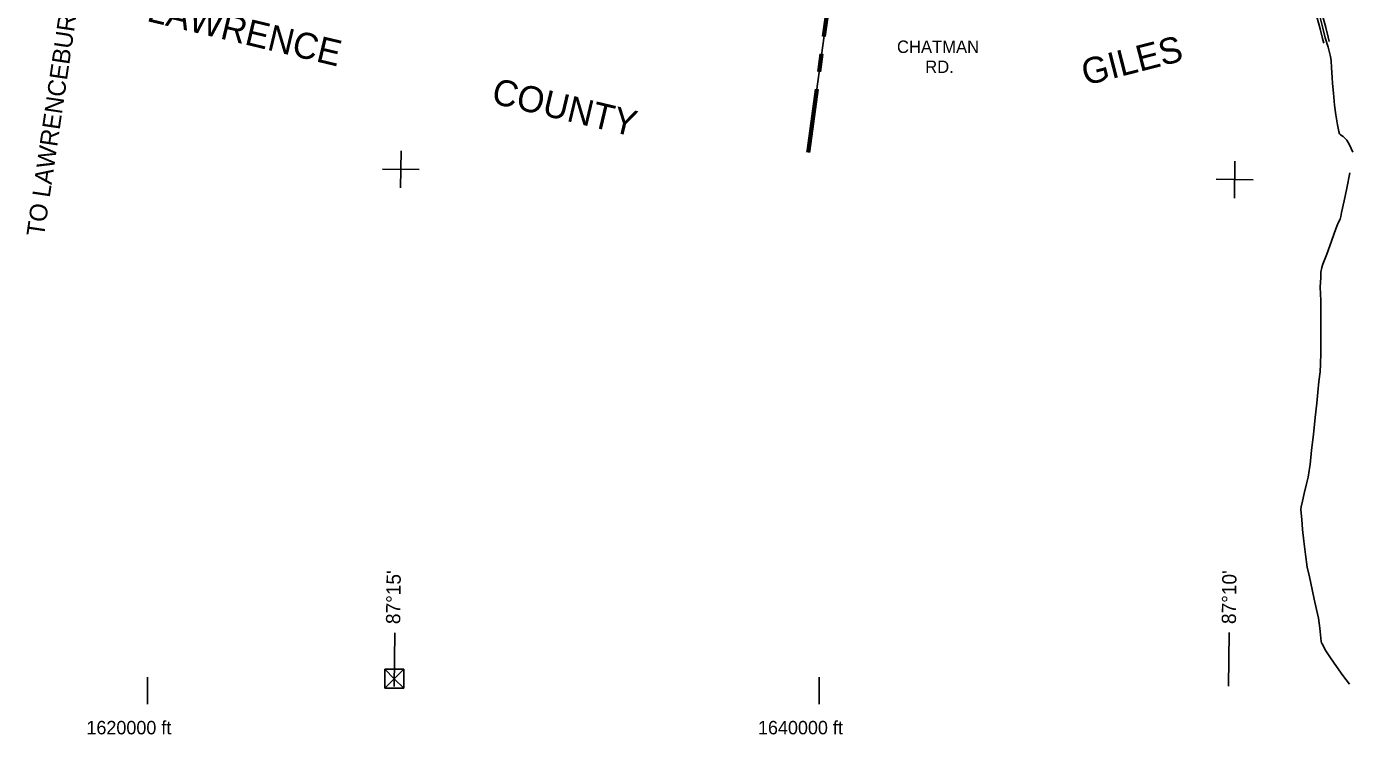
# Model space of a CAD drawing. Extents: x 1551132 to 1791609, y 378168 to 563823.
# Drawn here: x 1584905 to 1624306, y 379893 to 400971 of the extents above; entities that cross this region are included whole.
import ezdxf

# ---------------------------------------------------------------- set-up
doc = ezdxf.new("R2010")
doc.units = 0
for name, color, linetype in [('DESIGN - ROW - Right-of-Way and Easement Labels', 7, 'Continuous'), ('DESIGN - TRAFFIC CONTROL PERMANENT - Pavement Marking', 7, 'Continuous'), ('DESIGN - TRAFFIC CONTROL PERMANENT - Signalization Text', 7, 'Continuous'), ('SURVEY - CONTROL with Text', 7, 'Continuous'), ('SURVEY - DRAINAGE - Bridge Hydraulic Data - Points - Locators', 7, 'Continuous'), ('SURVEY - DRAINAGE - Natural Features', 7, 'Continuous'), ('SURVEY - NON-TRANSPORTATION - Features - Points - Locators', 7, 'Continuous')]:
    doc.layers.add(name, color=color, linetype=linetype)

msp = doc.modelspace()

# ---------------------------------------------------------------- linework, layer by layer
at = {"layer": 'DESIGN - TRAFFIC CONTROL PERMANENT - Pavement Marking'}
for p, q in [((1596139.676, 381837.425), (1595573.975, 381837.41)), ((1595856.833, 381554.567), (1595573.975, 381837.41)), ((1595573.975, 381837.41), (1595573.989, 381271.709)), ((1595856.833, 381554.567), (1596139.676, 381837.425)), ((1596139.69, 381271.723), (1596139.676, 381837.425)), ((1595573.989, 381271.709), (1595856.833, 381554.567)), ((1595856.833, 381554.567), (1596139.69, 381271.723)), ((1595573.989, 381271.709), (1596139.69, 381271.723))]:
    msp.add_line(p, q, dxfattribs=at)
at = {"layer": 'SURVEY - CONTROL with Text'}
for points in [[(1622791.867, 403082.002), (1622901.28, 402552.638), (1622967.637, 402353.991), (1623023.411, 402226.863), (1623082.484, 402021.807), (1623207.306, 401698.574), (1623292.179, 401437.534), (1623331.595, 401259.079), (1623427.667, 400900.845), (1623496.632, 400610.462), (1623538.898, 400469.108)], [(1622963.996, 403109.336), (1623069.301, 402600.198), (1623130.567, 402416.801), (1623187.815, 402286.306), (1623247.964, 402077.476), (1623371.727, 401757.009), (1623460.675, 401483.427), (1623501.082, 401300.505), (1623596.796, 400943.604), (1623665.178, 400655.638), (1623703.544, 400527.352)], [(1623416.826, 401279.913), (1623512.715, 400922.345), (1623581.388, 400633.179), (1623666.12, 400349.839), (1623740.976, 400076.623), (1623763.475, 399946.195), (1623771.175, 399745.84), (1623785.816, 399453.282), (1623801.791, 399276.869), (1623830.423, 398984.153), (1623860.281, 398623.335), (1623898.98, 398336.519), (1623947.612, 398043.57), (1623985.369, 397848.881), (1624010.56, 397778.504), (1624038.159, 397744.145), (1624115.591, 397695.194), (1624222.297, 397583.824), (1624304.711, 397446.704), (1624402.159, 397225.298)], [(1624319.127, 396611.432), (1624221.887, 396153.945), (1624143.589, 395778.335), (1624069.632, 395432.726), (1624048.308, 395316.815), (1624025.366, 395234.971), (1623978.326, 395143.385), (1623922.96, 395023.857), (1623848.479, 394806.426), (1623771.897, 394581.003), (1623625.483, 394194.16), (1623508.061, 393895.102), (1623480.945, 393797.282), (1623453.371, 393659.42), (1623451.462, 393493.216), (1623432.271, 393215.067), (1623451.67, 392814.323), (1623450.103, 392329.694), (1623450.478, 392013.277), (1623450.153, 391636.775), (1623451.811, 391258.257), (1623443.952, 390921.906), (1623427.286, 390689.784), (1623394.037, 390405.793), (1623362.321, 390081.726), (1623328.604, 389757.684), (1623281.68, 389327.648), (1623229.898, 388823.576), (1623176.541, 388355.563), (1623129.658, 387929.536), (1623107.592, 387749.547), (1623075.367, 387555.659), (1623027.135, 387359.954), (1622955.795, 387068.379), (1622901.213, 386842.707), (1622863.297, 386674.919), (1622856.372, 386594.892), (1622863.113, 386484.664), (1622882.896, 386292.184), (1622909.445, 385991.484), (1622949.528, 385650.575), (1622990.985, 385255.581), (1623042.65, 384878.496), (1623113.273, 384585.297), (1623192.954, 384209.896), (1623251.703, 383926.846), (1623320.093, 383613.655), (1623379.141, 383356.64), (1623419.698, 383057.782), (1623450.339, 382765.041), (1623463.205, 382666.763), (1623474.697, 382622.579), (1623498.213, 382580.253), (1623582.328, 382417.073), (1623743.524, 382174.909), (1623916.561, 381918.594), (1624103.498, 381654.112), (1624306.502, 381395.455)]]:
    msp.add_lwpolyline(points, dxfattribs=at)
at = {"layer": 'SURVEY - DRAINAGE - Bridge Hydraulic Data - Points - Locators'}
for p, q in [((1596061.046, 397270.424), (1596046.529, 396170.495)), ((1620889.374, 396963.864), (1620875.79, 395863.919)), ((1596603.733, 396713.201), (1595503.851, 396727.718)), ((1621432.528, 396407.1), (1620332.637, 396420.683)), ((1595856.774, 381322.527), (1595877.208, 382922.445)), ((1620699.169, 381334.651), (1620718.245, 382934.577))]:
    msp.add_line(p, q, dxfattribs=at)
at = {"layer": 'SURVEY - DRAINAGE - Natural Features'}
for points in [[(1608905.008, 402504.278), (1608185.596, 397226.48)], [(1608865.375, 402509.678), (1608615.78, 400678.563)], [(1608885.191, 402506.978), (1608635.596, 400675.863)], [(1608905.008, 402504.278), (1608655.412, 400673.163)], [(1608924.824, 402501.578), (1608675.229, 400670.463)], [(1608943.648, 402499.012), (1608694.053, 400667.896)], [(1608544.465, 400155.391), (1608473.149, 399632.211)], [(1608564.281, 400152.691), (1608492.966, 399629.511)], [(1608584.097, 400149.991), (1608512.782, 399626.811)], [(1608603.913, 400147.291), (1608532.598, 399624.111)], [(1608622.738, 400144.724), (1608551.422, 399621.544)], [(1608401.834, 399109.039), (1608152.239, 397277.923)], [(1608421.65, 399106.338), (1608172.055, 397275.223)], [(1608441.466, 399103.638), (1608191.871, 397272.523)], [(1608461.283, 399100.938), (1608211.687, 397269.823)], [(1608480.107, 399098.372), (1608230.512, 397267.256)], [(1608152.239, 397277.923), (1608145.964, 397231.88)], [(1608172.055, 397275.223), (1608165.78, 397229.18)], [(1608191.871, 397272.523), (1608185.596, 397226.48)], [(1608211.687, 397269.823), (1608205.412, 397223.78)], [(1608230.512, 397267.256), (1608224.237, 397221.214)]]:
    msp.add_lwpolyline(points, dxfattribs=at)
at = {"layer": 'SURVEY - NON-TRANSPORTATION - Features - Points - Locators'}
for p, q in [((1588508.804, 380798.259), (1588508.804, 381598.28)), ((1608508.337, 380798.271), (1608508.337, 381598.293))]:
    msp.add_line(p, q, dxfattribs=at)

# ---------------------------------------------------------------- texts
at = {"layer": 'DESIGN - ROW - Right-of-Way and Easement Labels'}
for s, p in [('CHATMAN', (1610829.011, 400181.66)), ('RD.', (1611668.6, 399585.936))]:
    msp.add_text(s, height=369.9913, rotation=0.0000361, dxfattribs=at).set_placement(p)
at = {"layer": 'DESIGN - TRAFFIC CONTROL PERMANENT - Signalization Text'}
msp.add_text('TO LAWRENCEBURG', height=528.01347, rotation=81.6544472, dxfattribs=at).set_placement((1585424.968, 394694.766))
at = {"layer": 'SURVEY - DRAINAGE - Bridge Hydraulic Data - Points - Locators'}
for s, rotation, p in [("87°15'", 89.2682, (1596035.049, 383177.226)), ("87°10'", 89.3169861, (1620922.684, 383178.458))]:
    msp.add_text(s, height=425.0112, rotation=rotation, dxfattribs=at).set_placement(p)
at = {"layer": 'SURVEY - DRAINAGE - Natural Features'}
for s, height, rotation, p in [('LAWRENCE', 774.9837, 346.5774472, (1588458.519, 401139.209)), ('GILES', 774.9845, 14.3629972, (1616440.482, 399206.258)), ('COUNTY', 774.9837, 346.6437639, (1598719.969, 398694.468))]:
    msp.add_text(s, height=height, rotation=rotation, dxfattribs=at).set_placement(p)
at = {"layer": 'SURVEY - NON-TRANSPORTATION - Features - Points - Locators'}
for s, p in [('1620000 ft', (1586690.188, 379898.27)), ('1640000 ft', (1606689.721, 379898.283))]:
    msp.add_text(s, height=399.9823, rotation=0.0000361, dxfattribs=at).set_placement(p)

doc.saveas('drawing.dxf')
